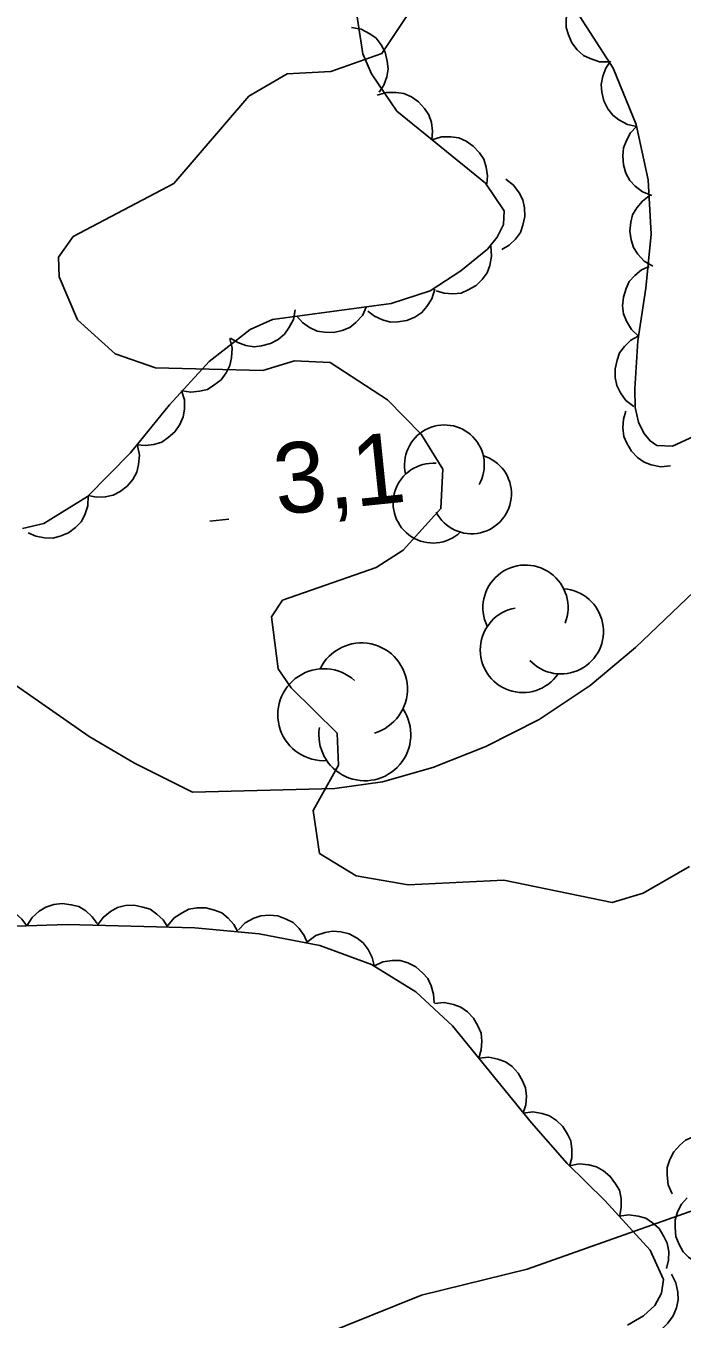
# Model space of a CAD drawing. Extents: x 336540 to 340074, y 5572036 to 5573747.
# Drawn here: x 338288.5 to 338316.4, y 5572294.8 to 5572349.8 of the extents above; entities that cross this region are included whole.
import ezdxf

# ---------------------------------------------------------------- set-up
doc = ezdxf.new("R2010")
doc.units = 0
for name, color, linetype in [('Niveau 2', 7, 'Continuous'), ('Niveau 22', 7, 'Continuous'), ('Niveau 3', 7, 'Continuous'), ('Niveau 44', 7, 'Continuous')]:
    doc.layers.add(name, color=color, linetype=linetype)

msp = doc.modelspace()

# ---------------------------------------------------------------- linework, layer by layer
at = {"layer": 'Niveau 2'}
for points in [[(338305.08, 5572350.78), (338303.66, 5572348.65), (338301.49, 5572347.88), (338299.63, 5572347.78), (338298, 5572346.83), (338294.8, 5572343.12), (338290.52, 5572340.87), (338289.89, 5572339.99), (338289.92, 5572339.15), (338290.7, 5572337.32), (338292.3, 5572335.88), (338294.02, 5572335.28), (338298.59, 5572335.17), (338299.94, 5572335.58), (338301.46, 5572335.5), (338303.9, 5572333.91), (338305.33, 5572332.46), (338306.25, 5572330.97)], [(338306.25, 5572330.97), (338306.17, 5572329.29), (338304.57, 5572327.52), (338303.41, 5572326.78), (338299.43, 5572325.39), (338298.96, 5572324.68), (338299.24, 5572322.48), (338299.79, 5572321.67), (338301.75, 5572319.74), (338301.81, 5572318.38), (338300.73, 5572316.45), (338301, 5572314.62), (338302.57, 5572313.67), (338304.78, 5572313.28), (338308.85, 5572313.49), (338313.47, 5572312.54), (338314.78, 5572312.93), (338316.76, 5572314.06)], [(338317.66, 5572299.7), (338309.84, 5572296.93), (338305.34, 5572295.83), (338301.04, 5572294.1)]]:
    msp.add_lwpolyline(points, dxfattribs=at)
at = {"layer": 'Niveau 22'}
msp.add_lwpolyline([(338318.82, 5572327.53), (338314.46, 5572323.38), (338312.53, 5572321.76), (338310.36, 5572320.32), (338308.09, 5572319.17), (338305.83, 5572318.27), (338303.69, 5572317.66), (338301.65, 5572317.39), (338295.59, 5572317.23), (338293.12, 5572318.46), (338291.19, 5572319.6), (338286.22, 5572323.05)], dxfattribs=at)
at = {"layer": 'Niveau 3'}
msp.add_line((338296.34, 5572328.75), (338297.14, 5572328.84), dxfattribs=at)
at = {"layer": 'Niveau 44'}
for points in [[(338313.34, 5572348.29), (338312.92, 5572348.3), (338312.53, 5572348.43), (338312.24, 5572348.57), (338311.97, 5572348.81), (338311.75, 5572349.1), (338311.6, 5572349.45), (338311.5, 5572349.76), (338311.5, 5572350.11), (338311.56, 5572350.48), (338311.7, 5572350.81)], [(338302.59, 5572350.3), (338302.85, 5572348.64), (338303.21, 5572347.79), (338304.29, 5572346.2), (338308.07, 5572343.14), (338308.86, 5572341.95), (338308.83, 5572341.38), (338308.57, 5572340.84), (338308.15, 5572340.33), (338307.02, 5572339.41), (338305.71, 5572338.56), (338304.06, 5572338.02), (338299, 5572337.33), (338298.05, 5572336.91), (338296.3, 5572335.55), (338294.62, 5572333.7), (338292.95, 5572331.66), (338291.13, 5572329.81), (338289.26, 5572328.66), (338288.36, 5572328.45)], [(338314.81, 5572332.5), (338314.59, 5572332.96), (338314.44, 5572333.59), (338314.43, 5572334.38), (338314.56, 5572336.42), (338314.9, 5572338.67), (338315.12, 5572340.96), (338315, 5572343.28), (338314.48, 5572345.63), (338313.51, 5572348.03), (338312.08, 5572350.23)], [(338302.37, 5572349.76), (338302.78, 5572349.68), (338303.14, 5572349.49), (338303.41, 5572349.3), (338303.63, 5572349.02), (338303.8, 5572348.7), (338303.89, 5572348.32), (338303.93, 5572348), (338303.87, 5572347.65), (338303.74, 5572347.3), (338303.54, 5572347)], [(338314.52, 5572345.54), (338314.11, 5572345.63), (338313.75, 5572345.83), (338313.49, 5572346.02), (338313.28, 5572346.3), (338313.11, 5572346.63), (338313.03, 5572347.01), (338312.99, 5572347.33), (338313.06, 5572347.68), (338313.19, 5572348.02), (338313.39, 5572348.32)], [(338303.46, 5572346.87), (338303.86, 5572346.99), (338304.27, 5572346.99), (338304.6, 5572346.95), (338304.92, 5572346.8), (338305.22, 5572346.6), (338305.48, 5572346.31), (338305.66, 5572346.04), (338305.77, 5572345.71), (338305.82, 5572345.34), (338305.79, 5572344.98)], [(338305.79, 5572344.98), (338306.19, 5572345.1), (338306.6, 5572345.1), (338306.93, 5572345.06), (338307.25, 5572344.92), (338307.55, 5572344.71), (338307.81, 5572344.42), (338308, 5572344.16), (338308.1, 5572343.82), (338308.16, 5572343.45), (338308.13, 5572343.1)], [(338315.15, 5572342.61), (338314.76, 5572342.76), (338314.44, 5572343.01), (338314.21, 5572343.25), (338314.05, 5572343.56), (338313.94, 5572343.92), (338313.92, 5572344.3), (338313.94, 5572344.63), (338314.07, 5572344.95), (338314.25, 5572345.27), (338314.5, 5572345.54)], [(338308.93, 5572343.31), (338309.26, 5572343.05), (338309.5, 5572342.72), (338309.66, 5572342.43), (338309.73, 5572342.09), (338309.75, 5572341.72), (338309.66, 5572341.35), (338309.56, 5572341.04), (338309.35, 5572340.75), (338309.08, 5572340.5), (338308.77, 5572340.31)], [(338315.19, 5572339.6), (338314.83, 5572339.81), (338314.56, 5572340.11), (338314.37, 5572340.39), (338314.27, 5572340.72), (338314.22, 5572341.09), (338314.26, 5572341.47), (338314.33, 5572341.79), (338314.51, 5572342.09), (338314.75, 5572342.37), (338315.04, 5572342.59)], [(338308.3, 5572340.45), (338308.33, 5572340.03), (338308.25, 5572339.63), (338308.14, 5572339.32), (338307.93, 5572339.04), (338307.67, 5572338.78), (338307.33, 5572338.59), (338307.03, 5572338.46), (338306.68, 5572338.43), (338306.31, 5572338.45), (338305.97, 5572338.55)], [(338314.59, 5572336.63), (338314.28, 5572336.91), (338314.08, 5572337.26), (338313.95, 5572337.57), (338313.91, 5572337.92), (338313.94, 5572338.28), (338314.06, 5572338.65), (338314.19, 5572338.95), (338314.43, 5572339.21), (338314.71, 5572339.44), (338315.04, 5572339.59)], [(338305.91, 5572338.62), (338305.79, 5572338.22), (338305.57, 5572337.88), (338305.36, 5572337.63), (338305.06, 5572337.44), (338304.72, 5572337.29), (338304.34, 5572337.24), (338304.02, 5572337.22), (338303.68, 5572337.32), (338303.34, 5572337.47), (338303.06, 5572337.69)], [(338303.01, 5572337.88), (338302.83, 5572337.5), (338302.55, 5572337.21), (338302.29, 5572337), (338301.97, 5572336.86), (338301.61, 5572336.78), (338301.22, 5572336.79), (338300.9, 5572336.84), (338300.58, 5572336.99), (338300.28, 5572337.2), (338300.04, 5572337.47)], [(338299.96, 5572337.75), (338299.89, 5572337.34), (338299.7, 5572336.98), (338299.51, 5572336.71), (338299.24, 5572336.49), (338298.91, 5572336.31), (338298.54, 5572336.22), (338298.22, 5572336.17), (338297.87, 5572336.23), (338297.52, 5572336.35), (338297.22, 5572336.54)], [(338297.18, 5572336.52), (338297.28, 5572336.11), (338297.25, 5572335.7), (338297.19, 5572335.38), (338297.03, 5572335.07), (338296.81, 5572334.77), (338296.5, 5572334.54), (338296.23, 5572334.36), (338295.89, 5572334.28), (338295.52, 5572334.24), (338295.16, 5572334.3)], [(338314.38, 5572333.64), (338314.05, 5572333.89), (338313.82, 5572334.22), (338313.66, 5572334.52), (338313.59, 5572334.86), (338313.59, 5572335.23), (338313.67, 5572335.6), (338313.78, 5572335.91), (338313.99, 5572336.19), (338314.26, 5572336.45), (338314.57, 5572336.63)], [(338295.13, 5572334.32), (338295.25, 5572333.92), (338295.25, 5572333.52), (338295.2, 5572333.19), (338295.06, 5572332.87), (338294.85, 5572332.56), (338294.56, 5572332.31), (338294.29, 5572332.12), (338293.95, 5572332.02), (338293.59, 5572331.97), (338293.23, 5572332)], [(338315.95, 5572331.11), (338315.53, 5572331.07), (338315.13, 5572331.15), (338314.82, 5572331.26), (338314.54, 5572331.47), (338314.28, 5572331.73), (338314.09, 5572332.07), (338313.96, 5572332.36), (338313.92, 5572332.72), (338313.95, 5572333.09), (338314.05, 5572333.43)], [(338316.92, 5572332.36), (338316.03, 5572331.95), (338315.36, 5572331.97), (338315.08, 5572332.17), (338314.81, 5572332.5)], [(338293.26, 5572331.97), (338293.34, 5572331.56), (338293.3, 5572331.16), (338293.23, 5572330.84), (338293.05, 5572330.53), (338292.82, 5572330.25), (338292.51, 5572330.02), (338292.22, 5572329.86), (338291.88, 5572329.79), (338291.51, 5572329.77), (338291.15, 5572329.84)], [(338291.16, 5572329.83), (338291.14, 5572329.41), (338291.01, 5572329.03), (338290.86, 5572328.73), (338290.61, 5572328.48), (338290.32, 5572328.26), (338289.96, 5572328.12), (338289.65, 5572328.03), (338289.3, 5572328.04), (338288.93, 5572328.11), (338288.6, 5572328.26)], [(338285.55, 5572311.44), (338285.77, 5572311.8), (338286.07, 5572312.06), (338286.35, 5572312.24), (338286.69, 5572312.35), (338287.05, 5572312.39), (338287.43, 5572312.34), (338287.75, 5572312.26), (338288.05, 5572312.08), (338288.33, 5572311.83), (338288.54, 5572311.54)], [(338288.54, 5572311.54), (338288.77, 5572311.9), (338289.07, 5572312.16), (338289.35, 5572312.34), (338289.69, 5572312.45), (338290.05, 5572312.49), (338290.43, 5572312.44), (338290.75, 5572312.36), (338291.05, 5572312.18), (338291.33, 5572311.93), (338291.54, 5572311.64)], [(338291.54, 5572311.56), (338291.79, 5572311.9), (338292.11, 5572312.15), (338292.4, 5572312.32), (338292.74, 5572312.4), (338293.11, 5572312.42), (338293.48, 5572312.34), (338293.79, 5572312.25), (338294.08, 5572312.04), (338294.35, 5572311.79), (338294.54, 5572311.48)], [(338294.55, 5572311.56), (338294.81, 5572311.88), (338295.15, 5572312.1), (338295.44, 5572312.25), (338295.79, 5572312.31), (338296.16, 5572312.31), (338296.53, 5572312.21), (338296.84, 5572312.09), (338297.11, 5572311.87), (338297.36, 5572311.6), (338297.53, 5572311.28)], [(338282.47, 5572311.34), (338290.26, 5572311.6), (338295.7, 5572311.45), (338298.44, 5572311.2), (338301.01, 5572310.7), (338303.21, 5572309.9), (338305.11, 5572308.74), (338306.67, 5572307.29), (338310.03, 5572303.16), (338311.55, 5572301.43), (338313.15, 5572299.85), (338315.08, 5572297.74), (338315.65, 5572296.5), (338315.56, 5572295.92), (338315.28, 5572295.39), (338314.8, 5572294.95), (338314.11, 5572294.55)], [(338297.55, 5572311.37), (338297.84, 5572311.67), (338298.2, 5572311.86), (338298.51, 5572311.97), (338298.86, 5572312), (338299.23, 5572311.96), (338299.59, 5572311.82), (338299.88, 5572311.68), (338300.13, 5572311.43), (338300.35, 5572311.13), (338300.49, 5572310.8)], [(338300.51, 5572310.88), (338300.85, 5572311.13), (338301.24, 5572311.26), (338301.56, 5572311.32), (338301.91, 5572311.29), (338302.27, 5572311.2), (338302.6, 5572311.01), (338302.86, 5572310.82), (338303.07, 5572310.53), (338303.24, 5572310.2), (338303.33, 5572309.86)], [(338303.32, 5572309.83), (338303.7, 5572310.01), (338304.1, 5572310.06), (338304.43, 5572310.06), (338304.77, 5572309.96), (338305.1, 5572309.79), (338305.39, 5572309.54), (338305.61, 5572309.3), (338305.76, 5572308.99), (338305.86, 5572308.63), (338305.88, 5572308.27)], [(338305.9, 5572308.24), (338306.31, 5572308.28), (338306.71, 5572308.19), (338307.02, 5572308.08), (338307.31, 5572307.88), (338307.56, 5572307.61), (338307.75, 5572307.28), (338307.88, 5572306.98), (338307.92, 5572306.63), (338307.89, 5572306.26), (338307.79, 5572305.91)], [(338307.79, 5572305.91), (338308.21, 5572305.95), (338308.6, 5572305.87), (338308.92, 5572305.76), (338309.2, 5572305.55), (338309.46, 5572305.28), (338309.65, 5572304.95), (338309.78, 5572304.65), (338309.81, 5572304.3), (338309.79, 5572303.93), (338309.68, 5572303.59)], [(338309.67, 5572303.57), (338310.08, 5572303.63), (338310.48, 5572303.56), (338310.8, 5572303.46), (338311.09, 5572303.26), (338311.36, 5572303.01), (338311.56, 5572302.68), (338311.7, 5572302.39), (338311.75, 5572302.04), (338311.74, 5572301.67), (338311.65, 5572301.32)], [(338316.02, 5572300.14), (338315.85, 5572300.53), (338315.81, 5572300.93), (338315.81, 5572301.26), (338315.92, 5572301.6), (338316.09, 5572301.92), (338316.35, 5572302.21), (338316.59, 5572302.42), (338316.91, 5572302.57), (338317.27, 5572302.66), (338317.63, 5572302.67)], [(338311.65, 5572301.33), (338312.06, 5572301.41), (338312.47, 5572301.37), (338312.79, 5572301.29), (338313.1, 5572301.12), (338313.38, 5572300.88), (338313.6, 5572300.57), (338313.77, 5572300.29), (338313.84, 5572299.94), (338313.85, 5572299.57), (338313.79, 5572299.22)], [(338317.45, 5572297.08), (338317.05, 5572297.21), (338316.72, 5572297.45), (338316.48, 5572297.67), (338316.31, 5572297.98), (338316.18, 5572298.32), (338316.14, 5572298.71), (338316.14, 5572299.03), (338316.25, 5572299.37), (338316.42, 5572299.7), (338316.66, 5572299.97)], [(338313.76, 5572299.19), (338314.17, 5572299.25), (338314.57, 5572299.19), (338314.89, 5572299.1), (338315.18, 5572298.91), (338315.46, 5572298.66), (338315.66, 5572298.33), (338315.81, 5572298.04), (338315.87, 5572297.69), (338315.86, 5572297.32), (338315.78, 5572296.97)], [(338315.99, 5572296.73), (338316.18, 5572296.36), (338316.26, 5572295.96), (338316.28, 5572295.63), (338316.2, 5572295.29), (338316.06, 5572294.95), (338315.83, 5572294.64), (338315.6, 5572294.41), (338315.29, 5572294.24), (338314.94, 5572294.11), (338314.58, 5572294.07)]]:
    msp.add_lwpolyline(points, dxfattribs=at)
for centre, radius, start, end in [((338306.323, 5572331.15), 1.698, 330.2884, 192.9728), ((338307.478, 5572329.918), 1.698, 207.4669, 73.1555), ((338305.836, 5572329.523), 1.698, 85.6207, 313.0778), ((338309.774, 5572325.077), 1.813, 338.4415, 205.8986), ((338311.281, 5572324.067), 1.813, 223.1092, 85.7936), ((338309.659, 5572323.277), 1.813, 100.2877, 325.9763), ((338302.791, 5572321.619), 1.956, 286.4093, 153.8664), ((338301.184, 5572320.522), 1.956, 48.2555, 273.9441), ((338302.932, 5572319.668), 1.956, 171.077, 33.7614)]:
    msp.add_arc(centre, radius, start, end, dxfattribs=at)

# ---------------------------------------------------------------- texts
at = {"layer": 'Niveau 3'}
msp.add_text('3,1    ', height=3, rotation=5.8894, dxfattribs=at).set_placement((338299.21, 5572329.02))

doc.saveas('drawing.dxf')
